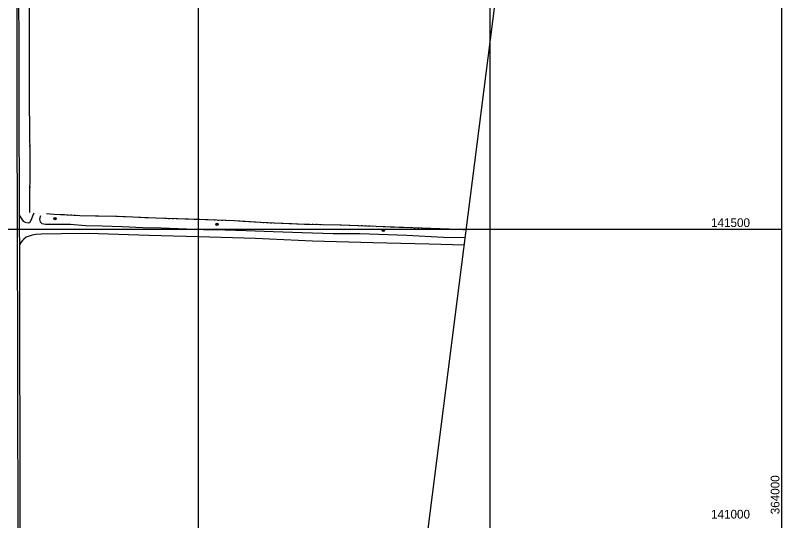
# Model space of a CAD drawing. Extents: x 353423 to 364002, y 127000 to 201942.
# Drawn here: x 362686 to 364000, y 141000 to 141867 of the extents above; entities that cross this region are included whole.
import ezdxf

# ---------------------------------------------------------------- set-up
doc = ezdxf.new("R2010")
doc.units = 0
for name, color, linetype in [('E_DTM_SlopeTop', 7, 'Continuous'), ('E_LAND_BrushLine', 7, 'Continuous'), ('E_LAND_TreeLine', 7, 'Continuous'), ('E_MISCPROP', 7, 'Continuous'), ('E_RDWY_Gravel', 7, 'Continuous'), ('E_STRUCT_WingWall', 7, 'Continuous')]:
    doc.layers.add(name, color=color, linetype=linetype)

msp = doc.modelspace()

# ---------------------------------------------------------------- linework, layer by layer
at = {"layer": 'E_DTM_SlopeTop'}
for points in [[(362693.1, 140494.7), (362692.2, 140657.4), (362692, 140722.8), (362691.5, 140803.5), (362691.3, 140878.2), (362690.9, 140951.4), (362690.9, 141049), (362690.3, 141162.2), (362690.3, 141249.2), (362689.9, 141345.5), (362689.6, 141443.3), (362689.2, 141550), (362688.9, 141643), (362688.8, 141762.4), (362689, 141916.4)], [(362691.4, 141916.8), (362691.7, 141799.7), (362691.8, 141682.9), (362692.2, 141564.4), (362693, 141408.3), (362693.1, 141284.6), (362693.2, 141146.4), (362693.7, 141017.5), (362693.8, 140905.5), (362694.5, 140792.8), (362695.1, 140670.4), (362694.8, 140564.3), (362695.7, 140494.7)]]:
    msp.add_lwpolyline(points, dxfattribs=at)
at = {"layer": 'E_LAND_BrushLine'}
for centre, radius in [((362753.6, 141518.4), 2.02), ((362753.6, 141518.4), 1.52), ((362753.6, 141518.4), 1.01), ((362753.6, 141518.5), 0.502), ((363031.7, 141508.6), 2.02), ((363031.7, 141508.6), 1.52), ((363031.7, 141508.6), 1.01), ((363031.7, 141508.6), 0.502), ((363317.1, 141498.4), 2.02), ((363317.1, 141498.4), 1.52), ((363317.1, 141498.4), 1.01), ((363317.1, 141498.4), 0.502)]:
    msp.add_circle(centre, radius, dxfattribs=at)
at = {"layer": 'E_LAND_TreeLine'}
for p, q in [((363000, 141500), (363000, 144000)), ((363500, 141500), (363500, 144000)), ((364000, 141500), (364000, 144000)), ((363000, 140000), (363000, 142000)), ((363500, 140000), (363500, 142000)), ((364000, 140000), (364000, 142000)), ((359500, 141500), (364000, 141500)), ((361000, 141500), (364000, 141500))]:
    msp.add_line(p, q, dxfattribs=at)
at = {"layer": 'E_MISCPROP'}
for points in [[(362692.4, 141524.4), (362699.4, 141513.9), (362702.6, 141512.1), (362707.6, 141510.9), (362710.7, 141511.8), (362713.5, 141516.6), (362716, 141523.3), (362717.9, 141528.1)], [(362728.9, 141522.9), (362727.4, 141517.1), (362728.3, 141512.6), (362731.3, 141509.6), (362737.7, 141508.7), (362748.5, 141508.6), (362764.3, 141508.8), (362780.1, 141508.6), (362806.1, 141506.7), (362834.4, 141505.6), (362869.1, 141504.5), (362904.6, 141503.3), (362936.1, 141502.3), (362964.8, 141501.4), (363008.7, 141499.8), (363045.8, 141498.8), (363081.7, 141497.8), (363128.2, 141496.1), (363177.4, 141494.2), (363230.7, 141492.7), (363276.7, 141492.7), (363357, 141489.8), (363419.9, 141486.6), (363457.5, 141485.8)], [(363455.8, 141472.6), (363395, 141474.2), (363298.9, 141476.7), (363195.5, 141479.4), (363097.2, 141484.3), (362999.8, 141487.1), (362914.8, 141489.5), (362810.6, 141492.9), (362764.8, 141492), (362730, 141491.4), (362721, 141490.9), (362714.6, 141490.1), (362704.5, 141486.5), (362700.3, 141483.1), (362697.9, 141480.5), (362696, 141477.9), (362692.7, 141472.6)]]:
    msp.add_lwpolyline(points, dxfattribs=at)
at = {"layer": 'E_RDWY_Gravel'}
msp.add_lwpolyline([(363340, 140564.6), (363512.3, 141916)], dxfattribs=at)
at = {"layer": 'E_STRUCT_WingWall'}
for points in [[(362709.4, 141909), (362709.2, 141819.9), (362709.5, 141717.3), (362710.6, 141623.6), (362710.2, 141528.7)], [(362709.3, 141860.5), (362709.2, 141832.9)], [(362709.3, 141866.2), (362709.3, 141864.3)], [(362709.2, 141832.9), (362709.2, 141819.9), (362709.2, 141805.3)], [(362709.2, 141801.5), (362709.2, 141799.6)], [(362709.2, 141795.8), (362709.3, 141793.9)], [(362709.3, 141790.1), (362709.3, 141788.2)], [(362709.3, 141784.4), (362709.4, 141756.8)], [(362709.4, 141756.8), (362709.4, 141729.3)], [(362709.4, 141725.5), (362709.4, 141723.6)], [(362709.5, 141719.8), (362709.5, 141717.9)], [(362709.5, 141714.1), (362709.5, 141712.2)], [(362709.6, 141708.3), (362709.9, 141680.8)], [(362709.9, 141680.8), (362710.2, 141653.2)], [(362710.3, 141649.4), (362710.3, 141647.5)], [(362710.3, 141643.7), (362710.3, 141641.8)], [(362710.4, 141638), (362710.4, 141636.1)], [(362710.5, 141632.3), (362710.6, 141623.6), (362710.5, 141604.7)], [(362710.5, 141604.7), (362710.4, 141577.1)], [(362710.4, 141573.3), (362710.4, 141571.4)], [(362710.3, 141567.6), (362710.3, 141565.7)], [(362710.3, 141561.9), (362710.3, 141560)], [(362710.3, 141556.2), (362710.2, 141528.7)], [(362769.8, 141524.6), (362751.9, 141525.5), (362739.3, 141526.4)], [(363459.2, 141499.2), (363429.9, 141500.1), (363367.3, 141502.2), (363304.4, 141504.9), (363242.9, 141507), (363181.8, 141508.3), (363116.2, 141510.9), (363061.9, 141514.3), (363001.5, 141516.5), (362926.5, 141518.8), (362860.7, 141521.9), (362796.5, 141523.3), (362751.9, 141525.5), (362739.3, 141526.4)], [(362776.1, 141524.3), (362774, 141524.4)], [(362782.4, 141524), (362780.3, 141524.1)], [(362788.7, 141523.7), (362786.6, 141523.8)], [(362823.4, 141522.7), (362796.5, 141523.3), (362792.9, 141523.5)], [(362853.9, 141522), (362823.4, 141522.7)], [(362860.3, 141521.9), (362858.2, 141521.9)], [(362866.6, 141521.6), (362864.5, 141521.7)], [(362872.9, 141521.3), (362870.8, 141521.4)], [(362907.6, 141519.7), (362877.1, 141521.1)], [(362938.1, 141518.5), (362926.5, 141518.8), (362907.6, 141519.7)], [(362944.4, 141518.3), (362942.3, 141518.3)], [(362950.7, 141518.1), (362948.6, 141518.1)], [(362957.1, 141517.9), (362955, 141517.9)], [(362991.8, 141516.8), (362961.3, 141517.7)], [(363022.3, 141515.7), (363001.5, 141516.5), (362991.8, 141516.8)], [(363028.6, 141515.5), (363026.5, 141515.6)], [(363034.9, 141515.3), (363032.8, 141515.3)], [(363041.2, 141515), (363039.1, 141515.1)], [(363076, 141513.4), (363061.9, 141514.3), (363045.5, 141514.9)], [(363106.4, 141511.5), (363076, 141513.4)], [(363112.7, 141511.1), (363110.6, 141511.2)], [(363119.1, 141510.8), (363117, 141510.9)], [(363125.4, 141510.5), (363123.3, 141510.6)], [(363160.1, 141509.2), (363129.6, 141510.4)], [(363190.6, 141508.2), (363181.8, 141508.3), (363160.1, 141509.2)], [(363196.9, 141508), (363194.8, 141508.1)], [(363203.2, 141507.9), (363201.1, 141507.9)], [(363209.6, 141507.7), (363207.5, 141507.8)], [(363244.3, 141507), (363242.9, 141507), (363213.8, 141507.7)], [(363274.8, 141505.9), (363244.3, 141507)], [(363281.1, 141505.7), (363279, 141505.8)], [(363287.5, 141505.5), (363285.3, 141505.5)], [(363293.8, 141505.2), (363291.7, 141505.3)], [(363328.5, 141503.8), (363304.4, 141504.9), (363298, 141505.1)], [(363359, 141502.6), (363328.5, 141503.8)], [(363365.3, 141502.3), (363363.2, 141502.4)], [(363371.6, 141502.1), (363369.5, 141502.1)], [(363377.9, 141501.9), (363375.8, 141501.9)], [(363412.7, 141500.7), (363382.2, 141501.7)], [(363443.2, 141499.7), (363429.9, 141500.1), (363412.7, 141500.7)], [(363449.5, 141499.5), (363447.4, 141499.5)], [(363455.8, 141499.3), (363453.7, 141499.3)]]:
    msp.add_lwpolyline(points, dxfattribs=at)

# ---------------------------------------------------------------- texts
at = {"layer": 'E_LAND_TreeLine'}
for s, p in [('  141500  ', (363867.6, 141503.8)), ('  141500  ', (363867.6, 141503.8)), ('  141000  ', (363867.6, 141003.8))]:
    msp.add_text(s, height=15, dxfattribs=at).set_placement(p)
msp.add_text('  364000  ', height=15, rotation=90, dxfattribs=at).set_placement((363996.2, 141000))

doc.saveas('drawing.dxf')
